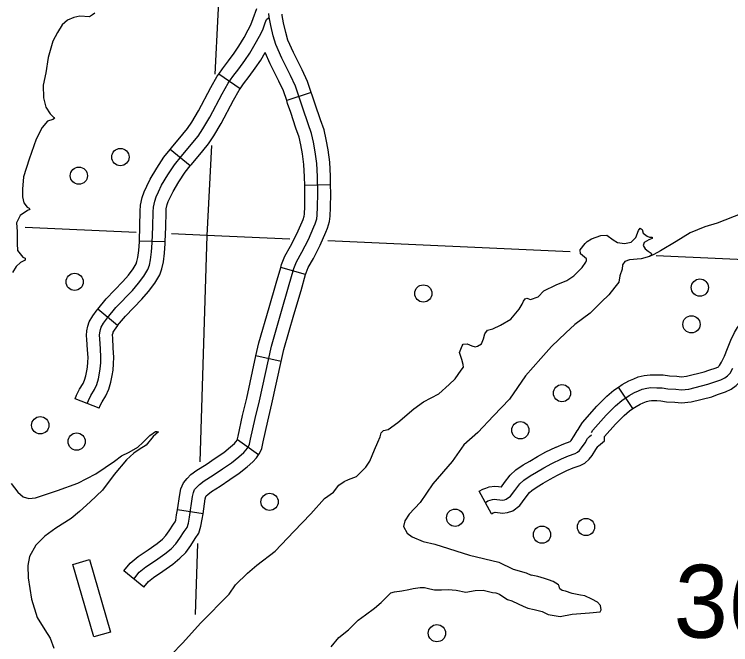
# Model space of a CAD drawing. Extents: x 653372 to 905732, y 627442 to 787275.
# Drawn here: x 714580 to 718732, y 744138 to 747790 of the extents above; entities that cross this region are included whole.
import ezdxf

# ---------------------------------------------------------------- set-up
doc = ezdxf.new("R2010")
doc.units = 0
for name, color, linetype in [('32', 7, 'Continuous'), ('35', 7, 'Continuous'), ('45', 7, 'Continuous'), ('5', 7, 'Continuous'), ('56', 7, 'Continuous'), ('9', 7, 'Continuous')]:
    doc.layers.add(name, color=color, linetype=linetype)

msp = doc.modelspace()

# ---------------------------------------------------------------- linework, layer by layer
at = {"layer": '32'}
for p, q in [((715888.3, 747358.3), (715765.3, 747444.2)), ((716301.1, 747337), (716158.7, 747289.9)), ((715599.4, 746911.8), (715483.3, 747006.8)), ((716413.2, 746802.6), (716263.3, 746798.4)), ((715455.1, 746472), (715305.1, 746475.7)), ((716268.6, 746282.2), (716124.5, 746323.9)), ((715179, 745986.4), (715063.6, 746082.3)), ((716127.2, 745778.8), (715980.6, 745810.8)), ((715072.5, 745508.7), (714932.3, 745562)), ((715995.4, 745237.7), (715873.1, 745324.6)), ((715673.7, 744896.7), (715525.4, 744919.5)), ((715330.2, 744470.6), (715213.9, 744565.3))]:
    msp.add_line(p, q, dxfattribs=at)
for points in [[(715765.3, 747444.2), (715786.6, 747474.6), (715820.6, 747519.8), (715854.5, 747565.6), (715881.9, 747605.7), (715911.7, 747656.2), (715935.7, 747699.4), (715951, 747729.5), (715964.9, 747766.8), (715986.1, 747824.8)], [(716235, 747297.9), (716209.9, 747373.9), (716181.2, 747436.1), (716130.1, 747536.3), (716095.5, 747615.1), (716080.5, 747665.5), (716067.6, 747724.5), (716057.6, 747773.6), (716056.1, 747795.3)], [(716301.1, 747337), (716279.8, 747401.4), (716248.7, 747468.8), (716197.9, 747568.5), (716166.1, 747641), (716153.2, 747684.3), (716141, 747740), (716132.1, 747783.7), (716131.7, 747789), (716132, 747790.1)], [(715002.4, 745535.4), (715009.3, 745553.3), (715023.4, 745582.2), (715044.6, 745615.8), (715057.4, 745645.2), (715067.4, 745677.7), (715074, 745711.7), (715078.3, 745736.7), (715080.7, 745770.2), (715082.4, 745802.9), (715078.9, 745851.2), (715075.8, 745910.7), (715074.3, 745930.3), (715074.8, 745944.9), (715079.5, 745963.6), (715083.4, 745978.2), (715097.4, 746001.5), (715119.8, 746032.5), (715169, 746091.8), (715264.1, 746190.9), (715300.3, 746231.7), (715331.5, 746273.4), (715354.4, 746312.5), (715362.8, 746337), (715370, 746368.2), (715375.5, 746413.4), (715379.9, 746467.1), (715382.3, 746561), (715384.6, 746646.4), (715386.1, 746673.6), (715394.2, 746708.3), (715402.6, 746733.5), (715416, 746761.7), (715433.9, 746799.6), (715470.6, 746859.3), (715508.4, 746919), (715549.1, 746968.7), (715615.2, 747047.7), (715644.9, 747083.8), (715673.4, 747126.2), (715712.4, 747194.4), (715784.9, 747329.8), (715819.6, 747390.9), (715847.3, 747430.6), (715880.7, 747475), (715915.6, 747522.1), (715945.2, 747565.4), (715976.8, 747618.9), (716001.9, 747664.3), (716019.7, 747699.3), (716034.9, 747740.1), (716042.5, 747759.4), (716052.6, 747768.9), (716057.6, 747773.6)], [(715888.2, 747358.3), (715908, 747386.5), (715940.8, 747430.1), (715976.8, 747478.6), (716008.5, 747525.1), (716034.1, 747568.4)], [(716158.7, 747289.9), (716140, 747346.3), (716113.7, 747403.3), (716062.3, 747504.2), (716034.1, 747568.4)], [(715483.3, 747006.8), (715491.3, 747016.5), (715557.5, 747095.6), (715584.7, 747128.6), (715609.6, 747165.8), (715646.8, 747230.7), (715719.2, 747366), (715756.1, 747431), (715765.3, 747444.2)], [(715599.4, 746911.8), (715606.8, 746920.9), (715672.9, 746999.8), (715705.1, 747038.9), (715737.1, 747086.6), (715778.1, 747158), (715850.6, 747293.6), (715883.1, 747350.8), (715888.3, 747358.3)], [(716413.2, 746802.6), (716411.8, 746853.3), (716408.2, 746933), (716398.7, 747005.3), (716387.6, 747065.2), (716375, 747120.1), (716353.9, 747179.4), (716324.2, 747269.8), (716306, 747322), (716301.1, 747337)], [(715272, 744518), (715304.4, 744557.8), (715341.6, 744588.5), (715397.5, 744625.1), (715452.8, 744664.8), (715488.7, 744694.3), (715515.7, 744721.5), (715540.3, 744755.8), (715565, 744794.1), (715581, 744817.2), (715588.7, 744842.5), (715594.9, 744877.3), (715613.1, 744995.9), (715617.6, 745019.3), (715625.1, 745036.3), (715637, 745050.6), (715652.7, 745066.1), (715680.4, 745086.8), (715733, 745119.6), (715787, 745156.2), (715838.3, 745191.6), (715881.4, 745226), (715910.1, 745250.6), (715923.7, 745266.4), (715935.7, 745283.3), (715943.2, 745299.6), (715949.8, 745329.3), (715975.7, 745449), (716000.4, 745550.2), (716069.8, 745867.5), (716128.7, 746070.3), (716169.9, 746211.1), (716200.5, 746316.6), (716215.6, 746355.9), (716247.2, 746411.6), (716284.5, 746485.7), (716316.7, 746558.3), (716324.1, 746576.2), (716333.3, 746605.3), (716335.8, 746626.2), (716337.9, 746674.1), (716339.6, 746751.7), (716336.8, 746850.5), (716333.4, 746926.5), (716324.6, 746993.6), (716314.2, 747050), (716302.9, 747099), (716282.9, 747155.1), (716253.2, 747245.8), (716235, 747297.9)], [(716263.3, 746798.4), (716261.9, 746847.8), (716258.6, 746919.9), (716250.5, 746981.9), (716240.7, 747034.8), (716230.8, 747078), (716212, 747130.8), (716182.1, 747221.8), (716164, 747273.8), (716158.7, 747289.9)], [(715305.1, 746475.7), (715307.3, 746563), (715309.7, 746649.5), (715311.6, 746684.2), (715321.9, 746728.7), (715332.9, 746761.6), (715348.2, 746793.9), (715367.9, 746835.4), (715407, 746899), (715447.4, 746963), (715483.3, 747006.8)], [(715455.1, 746472), (715457.3, 746559), (715459.6, 746643.3), (715460.7, 746663), (715466.4, 746687.9), (715472.3, 746705.4), (715483.8, 746729.6), (715500, 746763.8), (715534.2, 746819.6), (715569.3, 746875.1), (715599.4, 746911.8)], [(716124.5, 746323.9), (716129.3, 746340.6), (716147.7, 746388.1), (716181.1, 746447), (716216.7, 746517.8), (716247.8, 746588), (716253.6, 746602), (716259.7, 746621.2), (716261, 746632.4), (716262.9, 746676.5), (716264.6, 746751.5), (716263.3, 746798.4)], [(716268.6, 746282.2), (716271.6, 746292.6), (716283.6, 746323.7), (716313.4, 746376.3), (716352.3, 746453.6), (716385.6, 746528.7), (716394.7, 746550.5), (716406.9, 746589.3), (716410.6, 746620.1), (716412.9, 746671.6), (716414.6, 746752), (716413.2, 746802.6)], [(715063.6, 746082.3), (715113.1, 746141.8), (715209, 746241.7), (715242.1, 746279.1), (715268.9, 746314.9), (715285.8, 746343.8), (715290.6, 746357.7), (715296, 746381.3), (715300.9, 746421.1), (715305, 746471.1), (715305.1, 746475.7)], [(715179, 745986.4), (715225, 746041.8), (715319.3, 746140), (715358.4, 746184.2), (715394.1, 746231.8), (715422.9, 746281.1), (715435, 746316.3), (715444, 746355.2), (715450.2, 746405.8), (715454.9, 746463.1), (715455.1, 746472)], [(715980.6, 745810.8), (715997.1, 745886), (716056.7, 746091.3), (716097.9, 746232.1), (716124.5, 746323.9)], [(716127.2, 745778.8), (716142.5, 745849), (716200.7, 746049.3), (716241.9, 746190.2), (716268.6, 746282.2)], [(714932.3, 745562), (714940.4, 745583.2), (714957.8, 745618.9), (714978.2, 745651), (714986.9, 745671.3), (714994.6, 745696), (715000.3, 745725.1), (715003.7, 745745.7), (715005.8, 745774.8), (715007.2, 745802.2), (715004.1, 745846.6), (715001, 745905.9), (714999.2, 745928.5), (715000, 745955.4), (715007, 745982.6), (715013.7, 746007.8), (715034.7, 746042.8), (715060.4, 746078.5), (715063.6, 746082.3)], [(715072.5, 745508.7), (715078.1, 745523.5), (715089, 745545.6), (715111.1, 745580.6), (715127.8, 745619.1), (715140.3, 745659.4), (715147.8, 745698.3), (715152.8, 745727.7), (715155.5, 745765.6), (715157.5, 745803.7), (715153.8, 745855.8), (715150.7, 745915.5), (715149.4, 745932), (715149.5, 745934.5), (715152.1, 745944.6), (715153.1, 745948.6), (715160.1, 745960.2), (715179.1, 745986.5), (715179, 745986.4)], [(715870.5, 745321), (715871.7, 745323.7), (715876.6, 745345.4), (715902.6, 745465.8), (715927.3, 745567.1), (715980.6, 745810.8)], [(715995.4, 745237.7), (716000.9, 745245.6), (716014.7, 745275.6), (716023.1, 745313.3), (716048.8, 745432.1), (716073.5, 745533.2), (716127.2, 745778.8)], [(715525.4, 744919.5), (715539.2, 745008.7), (715545.6, 745041.9), (715560.8, 745076.2), (715581.8, 745101.5), (715603.8, 745123.1), (715638, 745148.7), (715692.1, 745182.5), (715744.6, 745218.1), (715793.6, 745251.8), (715833.6, 745283.8), (715857, 745303.8), (715864.6, 745312.7), (715873.1, 745324.6)], [(715673.7, 744896.7), (715687, 744983.1), (715689.6, 744996.5), (715692.2, 744999.7), (715701.7, 745009), (715722.8, 745024.8), (715773.9, 745056.7), (715829.3, 745094.3), (715883.1, 745131.3), (715929.2, 745168.2), (715963.3, 745197.4), (715982.9, 745220.2), (715995.4, 745237.7)], [(715213.9, 744565.3), (715251, 744610.9), (715297.1, 744649), (715355.1, 744686.9), (715407.1, 744724.3), (715438.1, 744749.8), (715458.2, 744770.1), (715478.2, 744798), (715502.6, 744835.8), (715512.7, 744850.4), (715515.7, 744860.1), (715520.9, 744889.5), (715525.4, 744919.5)], [(715330.2, 744470.6), (715357.9, 744504.7), (715386.2, 744528), (715439.9, 744563.2), (715498.6, 744605.3), (715539.3, 744638.8), (715573.2, 744673), (715602.3, 744713.6), (715627.3, 744752.5), (715649.2, 744784.1), (715661.8, 744824.9), (715668.9, 744865.1), (715673.7, 744896.7)]]:
    msp.add_lwpolyline(points, dxfattribs=at)
at = {"layer": '35'}
msp.add_lwpolyline([(719216, 747027.5), (719153.6, 746993.7), (719114.3, 746943.2), (719067.8, 746851.1), (719019.9, 746778.9), (718954.6, 746725.2), (718796.9, 746636.4), (718654, 746581), (718581.8, 746559.3), (718497.2, 746524.1), (718416.2, 746474.8), (718325, 746419.8), (718286.6, 746399.1), (718260.9, 746386.9)], dxfattribs=at)
at = {"layer": '45'}
for p, q in [((718165.6, 745505.5), (718081.2, 745629.5)), ((717346.4, 744896.5), (717274, 745027.9))]:
    msp.add_line(p, q, dxfattribs=at)
for points in [[(718606.1, 745728.3), (718647.2, 745742.9), (718660.7, 745748.7), (718664.1, 745751.3), (718667.4, 745754.8), (718679.1, 745775.7), (718697.2, 745810.3), (718713.1, 745854.9), (718732.6, 745903.2), (718754.3, 745945.8), (718772.6, 745975.6), (718810.9, 746023.9), (718851.2, 746074.8), (718893.1, 746114.3)], [(718656.3, 745586.9), (718702.3, 745603.3), (718735.9, 745617.9), (718764.6, 745639), (718789.6, 745666), (718811, 745704.3), (718835, 745750.1), (718853.4, 745801.6), (718869.3, 745841), (718885.3, 745872.5), (718895.8, 745889.6), (718928.5, 745930.7), (718962, 745973.2), (718995.9, 746005.1)], [(717925.6, 745367.3), (717933.7, 745381.5), (718010.1, 745468), (718065, 745521.7), (718100.7, 745552.1), (718144, 745581.5), (718175, 745600), (718197.8, 745608.9), (718219.9, 745617.8), (718245.4, 745624.6), (718270, 745627.2), (718304.9, 745626.9), (718334.2, 745626.7), (718368.2, 745620.2), (718414.6, 745618.1), (718447.2, 745614.4), (718489, 745619.3), (718600.5, 745646.7), (718674.8, 745673.1), (718698.3, 745683.3), (718714.4, 745695.1), (718728.5, 745710.4), (718745.1, 745740)], [(718081.2, 745629.5), (718103.6, 745644.8), (718141.9, 745667.6), (718170.2, 745678.6), (718196.2, 745689.1), (718231.6, 745698.5), (718266.4, 745702.3), (718305.5, 745701.9), (718341.6, 745701.6), (718376.9, 745694.9), (718420.5, 745692.9), (718447.1, 745689.9), (718475.7, 745693.2), (718578.9, 745718.6), (718606.1, 745728.3)], [(717718.1, 745282.1), (717720.3, 745283.1), (717764.7, 745301.8), (717800.8, 745314.8), (717801.6, 745315.2), (717806.8, 745321.9), (717824.6, 745348.7), (717841.9, 745376.9), (717851, 745387), (717851, 745387.8), (717872.4, 745425.3), (717955.7, 745519.7), (718014.4, 745577.2), (718055.2, 745611.8), (718081.2, 745629.5)], [(718165.6, 745505.5), (718184.3, 745518.3), (718208, 745532.4), (718225.4, 745539.2), (718243.6, 745546.5), (718259.1, 745550.6), (718273.7, 745552.2), (718304.2, 745551.9), (718326.9, 745551.7), (718359.4, 745545.5), (718408.6, 745543.3), (718447.3, 745538.9), (718502.4, 745545.3), (718622, 745574.8), (718656.3, 745586.9)], [(717782, 745146.3), (717819.2, 745162), (717860.5, 745176.9), (717887.1, 745190.5), (717911.4, 745212), (717928.8, 745234.4), (717951.1, 745268), (717962.5, 745286.7), (717966.2, 745290.7), (717999.8, 745318.4), (718000.2, 745343.5), (718064.5, 745416.3), (718115.5, 745466.3), (718146.2, 745492.3), (718165.6, 745505.5)], [(717310.2, 744962.2), (717325.4, 744970.6), (717337.2, 744974.4), (717351, 744979.4), (717364, 744981.1), (717376.9, 744979.3), (717411, 744975.6), (717421.9, 744976.6), (717431.6, 744980.4), (717456.1, 744998.8), (717481.6, 745032.2), (717509.4, 745069.6), (717532.6, 745091.5), (717569.9, 745115.6), (717606.1, 745137.8), (717648.5, 745162.5), (717695, 745187.7), (717751.2, 745214.7), (717792, 745231.9), (717830.6, 745245.8), (717844.5, 745252.9), (717856.4, 745263.5), (717867.8, 745278.2), (717887.8, 745308.3), (717902.2, 745331.8), (717914.2, 745345.1), (717925.4, 745354.3)], [(717274, 745027.9), (717295.6, 745039.8), (717312.9, 745045.3), (717333.1, 745052.8), (717364.3, 745056.7), (717386.1, 745053.8), (717402, 745052), (717402.8, 745052.6), (717421.8, 745077.4), (717453.1, 745119.7), (717486.1, 745150.8), (717530, 745179.1), (717567.7, 745202.2), (717611.8, 745227.9), (717660.9, 745254.5), (717718.1, 745282.1)], [(717346.4, 744896.5), (717355.3, 744901.4), (717361.5, 744903.4), (717366.1, 744905.1), (717367.8, 744904.9), (717410.4, 744900.2), (717439.5, 744902.9), (717468.5, 744914.4), (717509.3, 744945.1), (717541.5, 744987.1), (717565.7, 745019.6), (717579.1, 745032.2), (717609.9, 745052.2), (717644.6, 745073.4), (717685.3, 745097.1), (717729.2, 745120.9), (717783.2, 745146.9)]]:
    msp.add_lwpolyline(points, dxfattribs=at)
at = {"layer": '5'}
for points in [[(715811.2, 748820), (715742.5, 747442.6)], [(715722, 747030.1), (715696.1, 746509.5)], [(715286.5, 746527), (714642.4, 746554.6)], [(715696.1, 746509.5), (715491.6, 746518.2)], [(715696.1, 746509.5), (715655.4, 745197.4)], [(716176.1, 746487.7), (715696.1, 746509.5)], [(717801.8, 746414), (716397.9, 746477.6)], [(720948.4, 746271.3), (718300.1, 746391.4)], [(715640.8, 744724.4), (715628.1, 744313.4)]]:
    msp.add_lwpolyline(points, dxfattribs=at)
at = {"layer": '56'}
msp.add_lwpolyline([(714920.1, 744603.5), (715016.2, 744631.2), (715137.8, 744211), (715041.7, 744183.2)], close=True, dxfattribs=at)
for centre in [(715194.8, 746963.1), (714954.1, 746855.2), (714929.6, 746240.2), (718553.4, 746207), (716950.6, 746172.9), (718504.8, 745993.9), (717754.4, 745595.2), (714730.3, 745409.2), (717513.1, 745380.5), (714941.2, 745314.9), (716059.5, 744965.6), (717135.1, 744873.4), (717893.4, 744820), (717638.5, 744775.3), (717029.4, 744204.6)]:
    msp.add_circle(centre, 50, dxfattribs=at)
at = {"layer": '9'}
for points in [[(715046.9, 747797.4), (715034.1, 747787.4), (715014.9, 747775.4), (714960.7, 747779.1), (714924.9, 747771.8), (714888.9, 747756.2), (714856.8, 747730), (714830.3, 747684.7), (714803.8, 747635.4), (714775.8, 747540), (714762.7, 747450.5), (714748, 747379.9), (714750, 747305.8), (714763, 747253.1), (714786.9, 747212.7), (714809.3, 747193.2), (714813.3, 747186.8), (714802.7, 747180.8), (714773.1, 747171.3), (714740.7, 747134.6), (714707.3, 747066.6), (714666.2, 746950.8), (714633.9, 746849.3), (714627.5, 746776.3), (714628.3, 746732.4), (714635.6, 746698.7), (714653.7, 746673.1), (714666, 746666.4), (714670, 746660), (714657.3, 746654.1), (714614.6, 746624), (714592.4, 746582.9), (714597.2, 746532.6), (714597.1, 746461.5), (714598, 746421.7), (714630.3, 746383.1), (714642.7, 746376.5), (714642.3, 746366), (714616.8, 746352.2), (714591.1, 746329.9), (714569.1, 746295)], [(717173.2, 745791), (717159.8, 745831), (717171.1, 745859.9), (717175.6, 745870.3), (717182.1, 745878.4), (717205.2, 745881.9), (717232, 745868.6), (717250.7, 745863.8), (717265.4, 745867.6), (717288.8, 745881.5), (717300.1, 745910.4), (717307.3, 745939.5), (717322.5, 745959.9), (717354.1, 745967.4), (717398.7, 745989), (717458.2, 746024.5), (717505.9, 746081.6), (717523.5, 746110.3), (717530.4, 746128.9), (717541.2, 746141.1), (717549.7, 746145.1), (717572.4, 746138.1), (717616.8, 746153.5), (717649.2, 746188.1), (717721.3, 746223.5), (717782.7, 746248.9), (717823.2, 746274.9), (717870.6, 746323.5), (717892.5, 746354.2), (717896.9, 746364.5), (717897.2, 746372.9), (717885, 746383.7), (717862.6, 746403.2), (717859.1, 746426.3), (717889.5, 746463), (717900.2, 746473.1), (717925.3, 746489), (717980.3, 746508.2), (718013.8, 746511.4), (718050.6, 746483.1), (718075.2, 746467.7), (718116.8, 746462.3), (718154.7, 746469.5), (718182.7, 746498), (718198.5, 746537.2), (718207.3, 746551.6), (718219.6, 746542.9), (718225.2, 746521.8), (718247.7, 746504.4), (718262.2, 746499.8), (718276.8, 746499.3), (718276.6, 746491), (718257.5, 746483.2), (718229.9, 746467.3), (718225.2, 746450.7), (718237.2, 746431.5), (718253.5, 746418.5), (718271.9, 746405.4), (718275.8, 746396.9), (718260.9, 746386.9), (718212.4, 746373.7), (718145.3, 746367.4), (718117.9, 746357.7), (718104.8, 746339.3), (718104, 746314.2), (718090.3, 746274.9), (718082.9, 746237.5), (718061, 746208.9), (718025.4, 746164.6)], [(718025.4, 746164.6), (717982.9, 746124.5), (717918.2, 746059.6), (717828.4, 745993.3), (717776.8, 745944.6), (717692.9, 745865.6), (717632.3, 745796.3), (717543.6, 745696.5), (717449.7, 745561.4), (717356.9, 745463.8), (717266.2, 745368.2), (717184.6, 745295.4), (717116.9, 745199.2), (717006.5, 745070.8), (716932.1, 744961.4), (716869.5, 744894.2), (716843.2, 744855.3), (716836, 744822.1), (716857.8, 744783.8), (716886.4, 744762), (716950.4, 744735), (717016.9, 744720.7)], [(715491.4, 744082), (715553.9, 744147), (715661.1, 744265), (715825, 744431.6), (715862.1, 744484.8), (715931, 744551.7), (715984.7, 744598.2), (716091.7, 744680.7), (716199.6, 744794.6), (716298.8, 744896.1), (716378.8, 744985.7), (716430.1, 745021.8), (716460.6, 745062.7), (716492.5, 745082.7), (716517.9, 745094.5), (716563.4, 745113), (716597.9, 745147.5), (716617.3, 745165.7), (716641.3, 745200.6), (716668.4, 745266.7), (716686.5, 745312.1), (716699.9, 745343.1), (716706.9, 745365.9), (716719.8, 745378), (716747.2, 745385.6), (716802.8, 745425.7), (716895, 745504.5), (716952.6, 745544.6), (717039.8, 745592.1), (717099.9, 745644.7), (717134.3, 745679.2), (717169.3, 745728.3), (717184.4, 745746.7), (717180.7, 745761.5), (717173.2, 745791)], [(714561.7, 745072.3), (714599.9, 745021), (714630.4, 744995), (714663.6, 744985.6), (714703.4, 744988.6), (714830.1, 745030.8), (714948.4, 745073.2), (715052.5, 745128.7), (715161.3, 745200.7), (715201.9, 745232.9), (715246.4, 745252.5), (715295.4, 745282.4), (715325.4, 745308.6), (715366.4, 745349.2), (715398.4, 745373.4), (715408.9, 745373), (715415.1, 745370.8), (715385, 745344.5), (715343.8, 745293.4), (715303.4, 745269.6), (715273.4, 745247.5), (715230.5, 745209), (715158.9, 745123.4), (715091.4, 745033.4), (715020.4, 744966.5), (714958.1, 744909.8), (714908.8, 744869.5), (714821.5, 744813.6), (714757.4, 744767.4), (714705.6, 744714), (714668.1, 744648.2), (714658.2, 744596.2), (714660.2, 744525.1), (714679.5, 744401.1)], [(717016.9, 744720.7), (717218.2, 744656.8), (717388.4, 744616.2), (717470.8, 744576.1), (717547.5, 744555), (717576.3, 744539.9)], [(716417.2, 744125), (716461.2, 744178.8), (716517.8, 744224.9), (716572.4, 744279.5), (716615.8, 744310), (716666.8, 744349.8), (716707, 744381.5), (716738.8, 744415.6), (716762.8, 744438.2), (716783.1, 744444), (716826.8, 744450.1), (716866.3, 744458.4), (716891.9, 744464), (716933.3, 744470.1), (716956.6, 744469.4), (716989.2, 744461), (717015.6, 744456), (717055.9, 744455.8), (717095.1, 744456.8), (717140.6, 744453.3), (717197.1, 744442), (717251.5, 744452.1), (717297.2, 744453.9), (717320.3, 744447.9), (717351.9, 744440.6), (717371, 744438.9), (717393, 744430.9), (717410.7, 744417.6), (717437.7, 744399.8), (717462.9, 744391.6), (717500.6, 744375.6), (717529.9, 744362), (717557.1, 744349.5), (717592.9, 744342.1), (717639.2, 744330.1), (717674.5, 744313.1), (717743.1, 744301.5), (717813.4, 744314.3), (717913.4, 744321.9), (717975.1, 744328.5), (717981.8, 744340), (717978.3, 744364.5), (717960.9, 744384.1), (717927.4, 744401), (717887.7, 744420.2), (717861.3, 744425.3), (717813.9, 744435.2), (717775, 744448), (717755, 744452.9), (717742.6, 744461.7), (717740.6, 744467.1), (717738.8, 744477.8), (717734.8, 744484.2), (717703.5, 744503.2), (717676.3, 744513.6), (717653.2, 744521.7), (717614.2, 744532.4), (717576.3, 744539.9)], [(714679.5, 744401.1), (714711.9, 744295.6), (714757.8, 744223.2), (714787.7, 744176.3), (714808.9, 744117.1)]]:
    msp.add_lwpolyline(points, dxfattribs=at)

# ---------------------------------------------------------------- texts
at = {"layer": '5'}
msp.add_text('36', height=422.4, rotation=358.28, dxfattribs=at).set_placement((718398.4, 744183))

doc.saveas('drawing.dxf')
